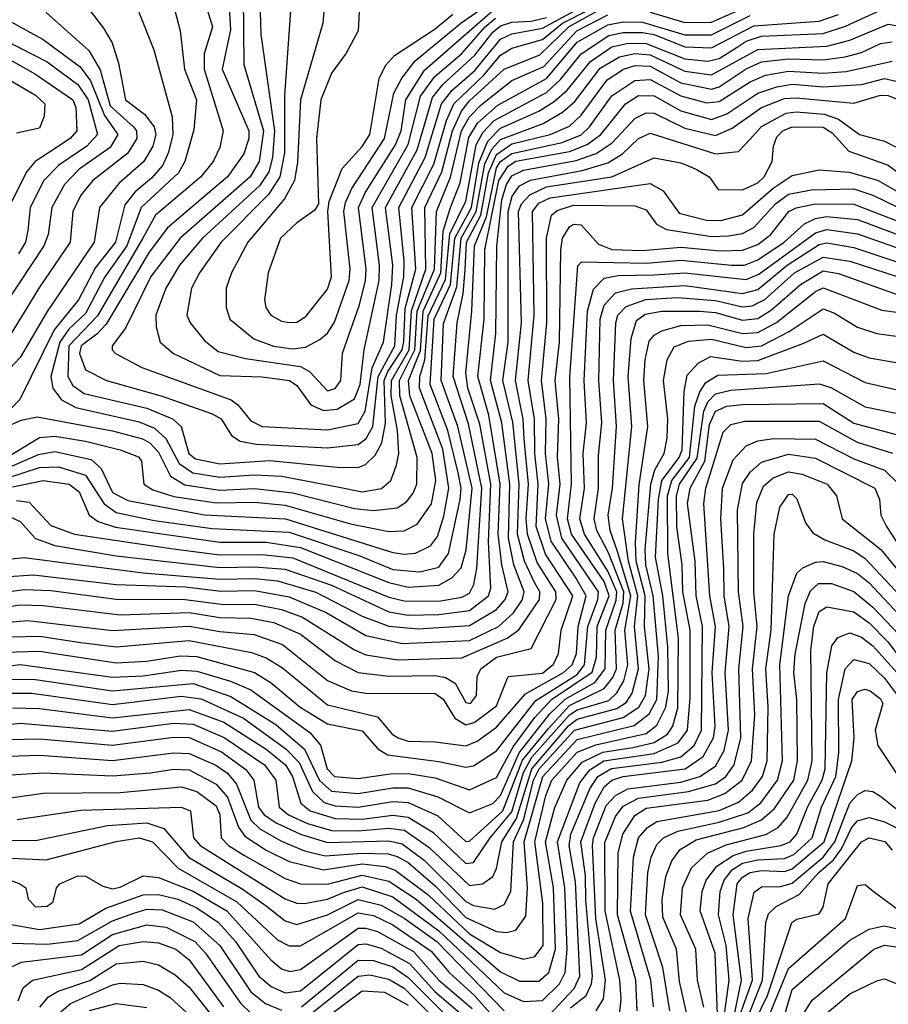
# Model space of a CAD drawing. Extents: x 501367 to 657802, y 482273 to 547541.
# Tile 499 of 656: x 576294 to 578555, y 531112 to 533674. Entities that reach past the tile are written whole.
import ezdxf

# ---------------------------------------------------------------- set-up
doc = ezdxf.new("R2010")
doc.units = 0

msp = doc.modelspace()

# ---------------------------------------------------------------- linework, layer by layer
at = {"layer": '0CON20XD'}
for points in [[(577095.5, 533815), (577082.5, 533665), (577024.3, 533465.7), (577017.1, 533302.9), (577009, 533255), (576982.7, 533207.3), (576887.8, 533095), (576845.2, 533015), (576831, 532975), (576831, 532925), (576840.8, 532895), (576903.1, 532843.1), (576954.1, 532824.1), (577005, 532817.4), (577037.9, 532822.1), (577075, 532841.3), (577095, 532857.8), (577112.9, 532887.1), (577151.7, 532995), (577154.4, 533025), (577137.8, 533175), (577142.1, 533197.9), (577158.6, 533235), (577243.7, 533365), (577267.6, 533482.4), (577288.3, 533521.7), (577323.1, 533566.9), (577442.3, 533665), (577525, 533723.3)], [(577184.2, 533825), (577174.7, 533645), (577143.7, 533586.3), (577105, 533534.6), (577077.6, 533465), (577066, 533365), (577071.9, 533195), (577062, 533178), (577015, 533145.3), (576973, 533105), (576940.5, 533015), (576930.6, 532945), (576934.8, 532924.8), (576947.7, 532905), (576975, 532889), (576995, 532885.6), (577015, 532886.8), (577038.7, 532901.3), (577095, 532972.3), (577105.6, 533004.5), (577095.6, 533175), (577099.6, 533200.4), (577133.5, 533286.5), (577185, 533343.6), (577204.9, 533375), (577229.6, 533520.4), (577245.7, 533554.3), (577269.3, 533580.7), (577375, 533649.9), (577421.5, 533688.5)], [(576448.4, 533735), (576512, 533652), (576534, 533614), (576550.6, 533560.6), (576568.9, 533465), (576618.2, 533428.2), (576643.6, 533395), (576647.9, 533375), (576640.1, 533345), (576616.7, 533305), (576552.1, 533247.9), (576501.7, 533185), (576487.7, 533095), (576365.2, 532914.7), (576295, 532795.2), (576255, 532752.1)], [(576687.6, 533735), (576711.5, 533645), (576722.5, 533545), (576754.1, 533465), (576747.1, 533387.1), (576723.8, 533305), (576707.5, 533275), (576609.6, 533185), (576572.3, 533085), (576515.6, 533005), (576465, 532909.6), (576421.8, 532868.2), (576397.9, 532835), (576375.1, 532745), (576379.7, 532715), (576402.8, 532685), (576440, 532665), (576605, 532627.8), (576645, 532611.3), (576674.2, 532584.2), (576708.8, 532518.8), (576744.7, 532494.7), (576815, 532483.7), (576905, 532489.4), (576976.2, 532486.2), (577125, 532457.1), (577185, 532444.9), (577235.6, 532454.4), (577260.2, 532475), (577274.8, 532515), (577280.4, 532545), (577277.6, 532605), (577260.5, 532695), (577261.6, 532735), (577307.4, 532815), (577313.4, 532916.6), (577350.8, 533025), (577348.1, 533185), (577392.3, 533277.7), (577420.7, 533385), (577443.9, 533436.1), (577465, 533462.7), (577555, 533545.5), (577647.8, 533582.2), (577724.3, 533655.7), (577825, 533711.7)], [(576771.7, 533735), (576795.2, 533655), (576774, 533585), (576773.5, 533545), (576823.8, 533385), (576815, 533341.5), (576797.6, 533305), (576765.2, 533265), (576647.5, 533165), (576615, 533107.4), (576496.4, 532903.6), (576421.2, 532825), (576419.3, 532745), (576432.3, 532722.3), (576461.6, 532701.6), (576625, 532662.8), (576691.4, 532635), (576714, 532615), (576733.9, 532545), (576751.2, 532531.2), (576815, 532518), (576945, 532526.6), (577120.6, 532509.4), (577175, 532508.8), (577193.6, 532516.4), (577219.5, 532540.5), (577236.8, 532573.2), (577246.1, 532623.9), (577242.8, 532735), (577251.7, 532758.3), (577289.2, 532815), (577293.6, 532836.4), (577297.5, 532922.5), (577324.8, 533025), (577314.8, 533185), (577372.2, 533297.8), (577405, 533411.3), (577424.3, 533455), (577501, 533529), (577545, 533581.5), (577575, 533599.5), (577655, 533622), (577707, 533665), (577775, 533699.7)], [(576837.2, 533735), (576842.6, 533647.4), (576820.4, 533545), (576890.4, 533385), (576890.4, 533365), (576876.8, 533325), (576834.8, 533265), (576678.1, 533131.9), (576631.1, 533068.9), (576518.8, 532881.2), (576494.8, 532855.2), (576453.5, 532825), (576449.4, 532805), (576465, 532763.1), (576519.6, 532735), (576665, 532694.2), (576795, 532648.4), (576818.1, 532635), (576845, 532592.3), (576867.5, 532577.5), (576909.5, 532569.5), (577095, 532559.4), (577175, 532568.2), (577195.8, 532584.2), (577213.3, 532615), (577226.8, 532745), (577270.7, 532825), (577274.5, 532905), (577294.1, 533005), (577294.8, 533045.2), (577280.8, 533185), (577349.5, 533315), (577392, 533455), (577419.7, 533490.3), (577478.7, 533541.3), (577545, 533622.8), (577575, 533637.3), (577655, 533652), (577760.9, 533709.1)], [(576875.3, 533735), (576877.5, 533557.5), (576928.6, 533385), (576917.1, 533305), (576894, 533265), (576711.1, 533105), (576635, 533005.7), (576569.1, 532870.9), (576534.2, 532825), (576534.1, 532815), (576543.4, 532805), (576611.5, 532768.5), (576844.3, 532684.3), (576861.8, 532671.8), (576895, 532630), (576925, 532615.5), (577095, 532606.5), (577175, 532622.7), (577193.3, 532655), (577211.7, 532768.3), (577240.4, 532835), (577262.3, 532985), (577264.8, 533035), (577246.1, 533185), (577328.6, 533335), (577368.4, 533471.6), (577395, 533504.9), (577478.4, 533581.6), (577525, 533641.3), (577545, 533657.7), (577575, 533667.3), (577625, 533669.8), (577665, 533679.4)], [(577001.4, 533735), (576983.2, 533476.8), (576982.9, 533327.1), (576971.1, 533265), (576941.4, 533218.6), (576818.6, 533095), (576762, 533015), (576741, 532975), (576728.9, 532905), (576737.3, 532885), (576775, 532839.3), (576810.5, 532810.5), (576881.9, 532791.9), (577025, 532771.6), (577048.3, 532758.3), (577095, 532708.4), (577115, 532714.5), (577130, 532735), (577134.3, 532805.7), (577178.4, 532931.6), (577194, 532995), (577195.3, 533025), (577175.8, 533185), (577194.2, 533225), (577271.8, 533348.2), (577286.6, 533385), (577298.8, 533465), (577347.3, 533542.7), (577525, 533697.7)], [(576168.2, 533725), (576355, 533622.6), (576451.3, 533551.3), (576478.4, 533515), (576514.2, 533424.2), (576549.5, 533375), (576528.9, 533341.1), (576448.5, 533285), (576410, 533245), (576377.7, 533185), (576368.1, 533115), (576356.6, 533085), (576223.8, 532886.2)], [(576918.6, 533725), (576921.3, 533635), (576957.3, 533385), (576952.2, 533315), (576942, 533278), (576918.1, 533241.9), (576769.3, 533105), (576709.7, 533035), (576673.9, 532975), (576648.4, 532905), (576649, 532875), (576659.7, 532835), (576693.9, 532805), (576815, 532748.3), (576925.2, 532744.8), (576996.1, 532735), (577015, 532721.8), (577051.4, 532671.4), (577085, 532656.7), (577119.9, 532660.1), (577165, 532687.7), (577180, 532725), (577190.7, 532815), (577229.8, 532995), (577230.3, 533035), (577211.2, 533185), (577305, 533349.5), (577336.9, 533475), (577374.3, 533525.7), (577445, 533586), (577505.6, 533655), (577532.6, 533677.4)], [(577935, 533693.1), (578025, 533666.1), (578095, 533667.3), (578205, 533715.9)], [(576115, 533691.3), (576365, 533563.8), (576445, 533505.6), (576471.9, 533465), (576496.2, 533375), (576468.7, 533345), (576395.2, 533295), (576356.4, 533255), (576320.6, 533185), (576314.9, 533124.9), (576308.7, 533095), (576290.5, 533065)], [(576234.4, 532495.6), (576342.7, 532542.7), (576385, 532550.6), (576479.6, 532529.6), (576505.7, 532505.7), (576535, 532443.2), (576575, 532423), (576775, 532385.7), (576985.5, 532375.5), (577265, 532287.4), (577295, 532282.8), (577323.9, 532286.1), (577363.1, 532305), (577381.1, 532328.9), (577397.9, 532382.1), (577410.8, 532455), (577395, 532556.2), (577334.8, 532714.8), (577335.1, 532745), (577348.4, 532788.4), (577357.1, 532902.9), (577402, 532998), (577413.1, 533116.9), (577455, 533201.6), (577482.2, 533347.8), (577499.4, 533380.6), (577528.6, 533411.4), (577665, 533484.3), (577702, 533518), (577755.2, 533584.8), (577827.7, 533632.3), (577865, 533640.1), (577915, 533640.3), (577945, 533634.9), (578025, 533603.5), (578095, 533600.4), (578205, 533658), (578375, 533670), (578425, 533687)], [(576362.8, 533692.8), (576473.6, 533593.6), (576503.1, 533543.1), (576529.5, 533449.5), (576590, 533395), (576597.4, 533385), (576598.3, 533365), (576574.2, 533325.8), (576484, 533255), (576452.8, 533217.2), (576432, 533175), (576425.2, 533095), (576345, 532977.6), (576255, 532830)], [(576255, 532612.7), (576297.8, 532632.2), (576339.1, 532640.9), (576535, 532604.1), (576613.3, 532583.3), (576632.4, 532572.4), (576655, 532548.2), (576686, 532486), (576723.5, 532463.5), (576815, 532449.3), (576905, 532453.8), (577005, 532442.7), (577165, 532401.6), (577215, 532396.8), (577276.5, 532403.5), (577300.9, 532419.1), (577318.4, 532441.6), (577327.6, 532465), (577328.2, 532535), (577283.3, 532695), (577282.7, 532735), (577322.4, 532815), (577328.3, 532915), (577373.8, 533025), (577378.6, 533175), (577415.5, 533264.5), (577444.2, 533385), (577465, 533421), (577495, 533452.1), (577574.8, 533515.2), (577658, 533552), (577744.2, 533645), (577825, 533686.6)], [(576265, 532483), (576345, 532508.5), (576395, 532510.8), (576465, 532488.6), (576513.8, 532413.8), (576545, 532391.5), (576645, 532370.5), (576795, 532350), (576995, 532340.5), (577179.2, 532279.2), (577265, 532243.2), (577335, 532237), (577385, 532249.6), (577409.8, 532285), (577440.3, 532425), (577442.8, 532455), (577435.4, 532495), (577408.4, 532605), (577362.5, 532725), (577372.9, 532895), (577415.4, 532984.6), (577426.7, 533105), (577469.6, 533185), (577488.6, 533301.4), (577512.2, 533357.8), (577545, 533391.6), (577645, 533435.6), (577685, 533460.6), (577719.2, 533490.8), (577779.6, 533565), (577835, 533603.3), (577877.5, 533612.5), (577925, 533611.9), (578025, 533572.3), (578085, 533565.9), (578115, 533572.8), (578159, 533601), (578185, 533617.8), (578225, 533630.9), (578385, 533637.5), (578443.4, 533656.6), (578535, 533698.6)], [(576265, 532538.1), (576345, 532586.9), (576385, 532590.1), (576465, 532577.1), (576555.5, 532555), (576603.4, 532536.6), (576610.6, 532525), (576616.6, 532465), (576640.6, 532450.6), (576695, 532433), (576805, 532416.3), (576905, 532418.1), (576985, 532410.4), (577155, 532362.3), (577255, 532342.2), (577295, 532343.8), (577328.4, 532361.6), (577365.5, 532414.5), (577376.6, 532475), (577367.1, 532545), (577309.3, 532695), (577306.1, 532735), (577337, 532813), (577344, 532915), (577390, 533015), (577396.4, 533123.6), (577415.5, 533185.5), (577440.3, 533249.7), (577463, 533367), (577485.7, 533404.3), (577538.8, 533451.2), (577665, 533520.9), (577745, 533615.7), (577825, 533660.8), (577865, 533668.2), (577915, 533667.8), (578025, 533634.6), (578095, 533634.3), (578195, 533684.4)], [(576603.5, 533693.5), (576643.1, 533595), (576690.9, 533420.9), (576692.4, 533375), (576680.9, 533329.1), (576666.2, 533295), (576637.9, 533262.1), (576594.3, 533225.7), (576567.7, 533192.3), (576543.4, 533095), (576491.3, 533028.7), (576446.6, 532945), (576383, 532867), (576294, 532686), (576269.7, 532660.3)], [(576275, 532458.2), (576355, 532474.5), (576422.5, 532465), (576448.1, 532445), (576474.2, 532384.2), (576498.2, 532368.2), (576543.1, 532353.1), (576815, 532314.3), (576935.4, 532314.6), (577025, 532300.8), (577255, 532209.2), (577305, 532197.4), (577385, 532202.6), (577418.5, 532221.5), (577442.7, 532247.3), (577455.7, 532294.3), (577471.6, 532455), (577434.5, 532615), (577390.7, 532735), (577396.9, 532883.1), (577431.7, 532978.3), (577442.9, 533105), (577482.3, 533175), (577505, 533298.6), (577522.7, 533337.3), (577545, 533361.8), (577656.4, 533403.6), (577706.7, 533433.3), (577739.1, 533460.9), (577805, 533547.7), (577855, 533577.2), (577895, 533585.5), (577935, 533582.5), (578025, 533540), (578095, 533530.6), (578215, 533595.9), (578394.9, 533605.1), (578455, 533620.7), (578555, 533662.3), (578585, 533656.8)], [(576285, 532423), (576318.1, 532418.1), (576375, 532357.6), (576436.2, 532335), (576692.9, 532297.1), (576815, 532281.1), (576925, 532282.4), (577005, 532273.2), (577255, 532171.4), (577295, 532161.5), (577385, 532161.1), (577445, 532171.6), (577465, 532182), (577476, 532204), (577483.9, 532246.1), (577496.5, 532455), (577462, 532622), (577422.5, 532745), (577432.9, 532885), (577448.3, 532961.7), (577453, 533023), (577457, 533095), (577494.6, 533165.4), (577514.5, 533275.5), (577535, 533322.8), (577575, 533350.9), (577674.8, 533375.2), (577725, 533396.9), (577755, 533425.1), (577822.9, 533517.1), (577865.2, 533545), (577895.8, 533554.2), (577935, 533552.9), (578015, 533509.9), (578095, 533493.3), (578115, 533499.2), (578185, 533546), (578225, 533563.8), (578295, 533571.6), (578385, 533569.5), (578442.5, 533577.5), (578485, 533588.7), (578535, 533611.5), (578565, 533616.3)], [(576256.5, 533576.5), (576335, 533532.2), (576431.7, 533465), (576439.9, 533445), (576442.7, 533385), (576424.8, 533365), (576371.1, 533328.9), (576334.3, 533305), (576311.8, 533278.2), (576265.7, 533185)], [(576185, 533565.3), (576335, 533477.4), (576358.9, 533455), (576357.6, 533422.4), (576345, 533391.5), (576285, 533378.4)], [(576265, 532382.3), (576295, 532368.3), (576335, 532324.1), (576385, 532305.3), (576545, 532278.5), (576815, 532248.8), (576905, 532250.5), (576985, 532243.8), (577105, 532202.1), (577255, 532133.4), (577305, 532124.7), (577385, 532125.8), (577465, 532136.3), (577514.3, 532175), (577520.2, 532195), (577514.5, 532315.5), (577520.2, 532465), (577491.6, 532621.6), (577460.5, 532715), (577454.8, 532755), (577470.9, 532915), (577477.7, 533085), (577509.1, 533160.9), (577535, 533288.4), (577545.1, 533305), (577575, 533326), (577705.5, 533354.5), (577755, 533374.2), (577777.2, 533395), (577835, 533475.4), (577895, 533515.7), (577935, 533518), (578015, 533475.3), (578082.1, 533457.9), (578115, 533461.1), (578195, 533512.3), (578235, 533529.4), (578295, 533540), (578385, 533534.9), (578445, 533538.6), (578565, 533566.1)], [(576265, 532270), (576305, 532274.5), (576425, 532258.8), (576615, 532234.7), (576815, 532218), (576905, 532219.5), (576965, 532213.6), (577064.5, 532184.5), (577185, 532121.4), (577255, 532095.7), (577331.4, 532088.6), (577465, 532097.5), (577535, 532139.3), (577557.9, 532165), (577565.1, 532185), (577548.6, 532255), (577539.4, 532335), (577544.9, 532465), (577514.9, 532645), (577486.7, 532745), (577502.5, 532895), (577504.9, 533075.1), (577541, 533255), (577565, 533292.9), (577585, 533305.4), (577725, 533331), (577770.7, 533349.3), (577806.6, 533375), (577871.2, 533455), (577905, 533476.4), (577945, 533475.7), (578015, 533436.9), (578095, 533414.3), (578135, 533428.9), (578215, 533482.9), (578265, 533499.4), (578305, 533506.1), (578385, 533499), (578484.8, 533505.3), (578545, 533521.1), (578582.4, 533512.4)], [(576265, 532225.3), (576329.6, 532229.6), (576545, 532204.5), (576725, 532197.9), (576817, 532187), (576905, 532188.4), (576995, 532171.7), (577091.2, 532131.2), (577195, 532071.5), (577290.4, 532050.4), (577465, 532058.9), (577540.2, 532095), (577579.3, 532130.7), (577602.9, 532165), (577606.7, 532185), (577580.1, 532255), (577566, 532325), (577569.8, 532465), (577548.7, 532625), (577519.2, 532735), (577533.1, 532856.9), (577535.5, 533084.5), (577549.1, 533205), (577560.8, 533245), (577575, 533267.7), (577605, 533282.2), (577742.8, 533307.2), (577794, 533326), (577836.4, 533353.6), (577895, 533417), (577925, 533431.2), (577945, 533430.4), (578025, 533391.5), (578105, 533372.1), (578148.4, 533391.6), (578225, 533445.1), (578285, 533468.4), (578315, 533470.9), (578465, 533457), (578535, 533477.3), (578555, 533476.7), (578575, 533468)], [(576255, 532184.5), (576305, 532191.2), (576375, 532188.4), (576545, 532165.9), (576724.6, 532165.4), (576825, 532152.6), (576905, 532153.4), (576975, 532139), (577029.5, 532119.5), (577165, 532034.3), (577195, 532021.4), (577278.3, 532008.3), (577445, 532013.7), (577562.6, 532065), (577593.4, 532086.6), (577646.7, 532165), (577648.2, 532185), (577635, 532207.7), (577607.8, 532265), (577590, 532335), (577594.1, 532465), (577577.1, 532627), (577551.6, 532735), (577565.6, 532835), (577565.4, 533175), (577575.9, 533215), (577595, 533241.8), (577623.4, 533256.6), (577758.2, 533281.8), (577825, 533301.2), (577862.9, 533325), (577905, 533364.5), (577935, 533378.4), (578105, 533325.1), (578165, 533330.8), (578195, 533363.3), (578225, 533396.3), (578289.2, 533430.8), (578315, 533434.3), (578388, 533428), (578424.9, 533414.9), (578480.4, 533375), (578545, 533357.5), (578573.3, 533343.3)], [(576255, 532144.9), (576295, 532151.3), (576355, 532149.7), (576554.9, 532125.1), (576685, 532129.9), (576735, 532131.1), (576815, 532118.6), (576895, 532117), (576955.4, 532105), (577025, 532075.4), (577115.8, 532005.8), (577175, 531975.4), (577255, 531965.8), (577375, 531967.8), (577402.5, 531962.5), (577427.5, 531947.5), (577455, 531897.6), (577467.7, 531895), (577482.7, 531915), (577484.8, 531965), (577494.1, 531985), (577535, 532015.5), (577625, 532037.8), (577690.5, 532165), (577689.7, 532185), (577641.2, 532261.2), (577615.4, 532335), (577612.1, 532375), (577618.1, 532465), (577606.7, 532583.3), (577604.8, 532634.8), (577584.8, 532735), (577599.7, 532885), (577592.2, 533175), (577599.8, 533195), (577621.7, 533218.3), (577665, 533239), (577834.9, 533265.1), (577945, 533314.5), (578015, 533301), (578054.6, 533285), (578088.8, 533265), (578111.9, 533231.9), (578175, 533231.2), (578215, 533249.7), (578231.8, 533265), (578252.9, 533305), (578256.2, 533345), (578265, 533369.1), (578280.2, 533385), (578305, 533395.3), (578385, 533394.5), (578409, 533379), (578452, 533332), (578511.3, 533311.3), (578555, 533294.9), (578649, 533225)], [(576265, 532106.6), (576315, 532110.4), (576535, 532084.3), (576735, 532096), (576815, 532081.5), (576904.1, 532074.1), (576978, 532048), (577095, 531954.8), (577157.9, 531927.9), (577195, 531921.4), (577375, 531920.8), (577395.8, 531905.8), (577426.5, 531856.5), (577455, 531838.9), (577476.5, 531845), (577535, 531888.2), (577565.2, 531964.8), (577655, 531973.3), (577683, 531997), (577696.2, 532025), (577703.6, 532085), (577734.1, 532175), (577662.9, 532282.9), (577638.1, 532355), (577643.6, 532465), (577634.8, 532545), (577634, 532634), (577617.8, 532735), (577633.3, 532905), (577628.6, 533175), (577645, 533196.2), (577675, 533210.4), (577935, 533247.6), (577968.7, 533228.7), (578010.8, 533170.8), (578081.7, 533151.8), (578118.8, 533151.2), (578175, 533166.4), (578255, 533235.3), (578305, 533268.8), (578375, 533282.8), (578453.2, 533276.8), (578526.6, 533256.6), (578651.5, 533185)], [(576271.7, 532068.3), (576345, 532069.4), (576453.2, 532053.2), (576545, 532041.7), (576735, 532058.9), (576897.5, 532027.5), (576935, 532013.5), (576977.8, 531987.8), (577095, 531891.3), (577225, 531860), (577263.1, 531815), (577278.7, 531805), (577305, 531796.8), (577375, 531795.2), (577455, 531784.6), (577485, 531796.8), (577535, 531833.2), (577610.2, 531919.8), (577709.4, 531975), (577731.6, 531995), (577743.2, 532025), (577747.6, 532095), (577768.3, 532175), (577741.6, 532221.6), (577677.3, 532317.3), (577662.8, 532375), (577671, 532465), (577662.6, 532545), (577664.1, 532635), (577652.2, 532735), (577666.3, 532885), (577664.9, 533105.1), (577678.3, 533165), (577692.7, 533177.3), (577735, 533191.5), (577895, 533189.8), (577925, 533179.2), (577951.7, 533141.7), (577977.5, 533127.5), (578095, 533109.5), (578138.6, 533111.4), (578175, 533117.4), (578205, 533132.7), (578261.6, 533195), (578295, 533219.9), (578355, 533231.1)], [(578355, 533231.1), (578465, 533233.7), (578515, 533217.4), (578645, 533154.3)], [(576255, 532027.9), (576345, 532030.7), (576545, 532000.7), (576625, 532005.1), (576711.2, 532018.8), (576755, 532016.5), (576905, 531974.9), (576948.2, 531948.2), (577024.1, 531885), (577095, 531841.4), (577185, 531823.4), (577226.4, 531776.4), (577250.9, 531760.9), (577385, 531744), (577455, 531728.6), (577475, 531732.2), (577535, 531771), (577637.5, 531902.5), (577745, 531970.3), (577763.9, 531995), (577772.5, 532095), (577798.6, 532165), (577800.1, 532185), (577704.9, 532325), (577691.3, 532385), (577700.5, 532465), (577694.1, 532535.9), (577697.6, 532635), (577688, 532735), (577698.9, 532835), (577702.6, 533075), (577706.8, 533105), (577725.4, 533134.6), (577735, 533141.8), (577755, 533140.3), (577800.1, 533090.1), (577835, 533076.3), (577915, 533072.9), (578015, 533081.9), (578117.5, 533072.5), (578175, 533074.5), (578215, 533088.9), (578248.9, 533115), (578296.4, 533175), (578315.3, 533184.7), (578365.7, 533194.3), (578465, 533194.1), (578595, 533143.1)], [(576255, 531991.2), (576295, 531996), (576535, 531962.9), (576615, 531966.6), (576715, 531981.3), (576755, 531978.4), (576842.9, 531952.9), (576895, 531930.2), (577049.1, 531819.1), (577076.5, 531786.5), (577093.9, 531725), (577113.2, 531705), (577175, 531699.2), (577258, 531712), (577305, 531712.6), (577375, 531700.9), (577465, 531669.9), (577535, 531702.2), (577578.1, 531781.9), (577635, 531857.9), (577678.5, 531905), (577783.6, 531976.4), (577794.9, 532015), (577796.9, 532095), (577828.3, 532175), (577815, 532211.7), (577730.4, 532335), (577720.1, 532375), (577730.5, 532465), (577725.5, 532744.5), (577747, 533033), (577756.1, 533043.9), (577925, 533040.5), (578015, 533048), (578146.7, 533035), (578180.5, 533035), (578215, 533048.9), (578284, 533095), (578337, 533143), (578365, 533156.8), (578395, 533161.5), (578475, 533153.8), (578665, 533082.6)], [(576265, 531957.6), (576335, 531956.9), (576535, 531927.2), (576745, 531946.4), (576843.2, 531913.2), (576960.3, 531840.3), (577035, 531776), (577074, 531694), (577105, 531666.4), (577175, 531660.7), (577265, 531675.4), (577305, 531674.9), (577382.1, 531652.1), (577465, 531610), (577525.7, 531634.3), (577545, 531655.2), (577593.6, 531766.4), (577673.1, 531866.9), (577713.9, 531906.1), (577790.6, 531949.4), (577817.9, 531985), (577819.5, 532085), (577846.6, 532163.4), (577847.9, 532185), (577825, 532239.2), (577764.4, 532335), (577751.9, 532375), (577764.4, 532455), (577760.7, 532545), (577769.3, 532625), (577763.2, 532735), (577771.6, 532915), (577787.7, 532972.3), (577815, 533001.2), (577851.7, 533008.3), (577945, 533009.8), (578025, 533015.4), (578185, 532997.5), (578218.3, 533011.7), (578365, 533119.2), (578395, 533127.6), (578475, 533116.4), (578665, 533049.6)], [(576265, 531921.1), (576325, 531921.2), (576535, 531892.3), (576714, 531914), (576766.4, 531906.4), (576876.3, 531856.3), (576986.9, 531776.9), (577021.1, 531741.1), (577055.9, 531665.9), (577086.7, 531636.7), (577115, 531627.9), (577175, 531624.8), (577265, 531639.5), (577305, 531636.8), (577382.3, 531602.3), (577455, 531535.8), (577465, 531536.5), (577551.6, 531615), (577602.5, 531747.5), (577670.7, 531829.3), (577725, 531889.8), (577815, 531933.7), (577837.9, 531962), (577847.3, 531985), (577844.1, 532085), (577864.3, 532155.7), (577866.5, 532185), (577826.8, 532286.8), (577795.8, 532345), (577789.1, 532375), (577800.7, 532455), (577800.4, 532539.6), (577809.3, 532625), (577801.3, 532735), (577804.9, 532895), (577815, 532931), (577845, 532963.2), (577886.2, 532973.8), (578025, 532982.6), (578175, 532961.3), (578215, 532971.7), (578291.4, 533035), (578375, 533089.2), (578395, 533093.1), (578465, 533081.2), (578655, 533018.1)], [(576275, 531883.6), (576345, 531881.3), (576535, 531857.4), (576735, 531879.3), (576825, 531845.8), (576935.4, 531775.4), (576986, 531735), (577004.3, 531705), (577025.3, 531635.3), (577050, 531615), (577115, 531595.2), (577185, 531594), (577265, 531604.3), (577305, 531599), (577369.5, 531559.5), (577455, 531478), (577475, 531480.7), (577518.8, 531545), (577575, 531612.4), (577604.9, 531715), (577627.3, 531755), (577725.3, 531864.7), (577745, 531877.7), (577827.6, 531902.4), (577848, 531922), (577866.4, 531953.6), (577876.6, 531995), (577869.1, 532085), (577884.5, 532175), (577850.3, 532290.3), (577831.2, 532345), (577825.7, 532385), (577837.3, 532455), (577847.6, 532615), (577839.5, 532735), (577845.6, 532885), (577850.5, 532905), (577872.3, 532927.7), (577924, 532946), (578005, 532951), (578105, 532943.4), (578175, 532927), (578200.7, 532929.3), (578233.9, 532946.1), (578311.1, 533015), (578385, 533056.3), (578455.1, 533045.1), (578645, 532983.6)], [(576255, 531839.4), (576295, 531843.7), (576535, 531822.5), (576695, 531843.3), (576745, 531841.2), (576826.2, 531806.2), (576931, 531735), (576960.3, 531695), (576969.5, 531625), (576993.4, 531605), (577042.6, 531582.6), (577105, 531564.4), (577175, 531563.2), (577255, 531570.6), (577295.1, 531565.1), (577360.1, 531520.1), (577465, 531420.8), (577498.2, 531425), (577525.4, 531444.6), (577534.9, 531465.1), (577548.7, 531535), (577587, 531595), (577626.9, 531725), (577723, 531837), (577745, 531853.7), (577848.5, 531881.5), (577872.7, 531897.3), (577888.4, 531921.6), (577904.5, 531985), (577894.6, 532094.6), (577902.5, 532175), (577878.3, 532265), (577862.7, 532375), (577887.3, 532615), (577877.5, 532745), (577885.6, 532844.4), (577899.1, 532890.9), (577922, 532908), (577965, 532915.8), (578063.3, 532915), (578105, 532912.2), (578175, 532892.3), (578215, 532896.4), (578251, 532919), (578326.4, 532985), (578385, 533020.6), (578425, 533013.1), (578575, 532959.3)], [(576265, 531800.9), (576345, 531802.8), (576535, 531785.8), (576695, 531806.7), (576735, 531805.7), (576819.2, 531769.2), (576882.7, 531722.7), (576902.8, 531695), (576915, 531624.8), (576930.3, 531605), (576963.3, 531583.3), (577024.3, 531554.3), (577095, 531533), (577255, 531537.3), (577289.4, 531529.4), (577347, 531487), (577455, 531379.3), (577475, 531369.3), (577530.5, 531359.5), (577555, 531371.2), (577571.9, 531405), (577578.8, 531535), (577606, 531594), (577631.6, 531695), (577646.4, 531725), (577737.8, 531825), (577865, 531858.1), (577905.9, 531885), (577922.8, 531915), (577932.2, 531985), (577920.5, 532095), (577921.9, 532175), (577898.9, 532265), (577896.4, 532313.6), (577906.3, 532463.7), (577929.1, 532615), (577918.5, 532735), (577921.6, 532788.4), (577932.4, 532837.6), (577945, 532853.2), (577965.8, 532864.2), (578015, 532877.7), (578085, 532879.7), (578175, 532857.4), (578215, 532859.9), (578264.2, 532885.8), (578365, 532966.9), (578385, 532975.9), (578537.9, 532917.9), (578652.6, 532902.6)], [(576265, 531757.7), (576345, 531759.8), (576535, 531746.5), (576695, 531766.1), (576735, 531764.9), (576804.2, 531734.2), (576835, 531713.3), (576857.8, 531685), (576895, 531590.6), (576918.5, 531568.5), (576975, 531536.2), (577035, 531511.6), (577088.6, 531498.6), (577185.4, 531505.4), (577253.2, 531503.2), (577276.6, 531496.6), (577305, 531480.5), (577375, 531420.2), (577455, 531337.9), (577535, 531301.6), (577561.2, 531298.8), (577585, 531304.8), (577611.1, 531341.1), (577615.6, 531415), (577607, 531535), (577655.2, 531705), (577745, 531801), (577893, 531837), (577932.3, 531867.7), (577952.4, 531905), (577956.7, 532016.7), (577943.1, 532175), (577923.8, 532255), (577922, 532295), (577936.4, 532465), (577947.5, 532502.5), (577971.3, 532545), (577979.2, 532585), (577980.8, 532635), (577969.4, 532735), (577979.2, 532789.2), (577997.2, 532822.8), (578035, 532837.4), (578095, 532842.7), (578185, 532820.8), (578225, 532825.1), (578297.3, 532862.7), (578385, 532921.4), (578415, 532910.4), (578475, 532873.8), (578525, 532857.2), (578575, 532850.6)], [(576255, 531707.7), (576355, 531713.9), (576535, 531706.5), (576634.6, 531714.6), (576695, 531723.3), (576735, 531721.8), (576804.9, 531684.9), (576835, 531650.8), (576863.2, 531573.2), (576879.4, 531549.4), (576935, 531512.6), (576995, 531483.1), (577085, 531462.1), (577185, 531477.1), (577245, 531470.1), (577271.2, 531461.2), (577357, 531397), (577465, 531295.6), (577545, 531246.7), (577605, 531229.4), (577635, 531236.7), (577656.6, 531265), (577655.6, 531375), (577634.7, 531535), (577663.8, 531655), (577679, 531695), (577745, 531767.9), (577793.3, 531786.7), (577925, 531816.5), (577952.1, 531837.9), (577976.2, 531885), (577982.4, 531927.6), (577981.4, 532041.4), (577967.9, 532175), (577949.1, 532275), (577956.5, 532425), (577965.3, 532475), (578010.1, 532535), (578018.4, 532555), (578023.4, 532706.6), (578031.5, 532748.5), (578059.6, 532780.4), (578092.3, 532797.7), (578175, 532785.3), (578215, 532786.9), (578335, 532832.1), (578385, 532855.2), (578465, 532809), (578505, 532794.1), (578575, 532781.5)], [(576195, 531638.3), (576355, 531661.2), (576555, 531663.4), (576715, 531677.6), (576755, 531665.6), (576805, 531627.9), (576814.8, 531605), (576818.3, 531545), (576837.5, 531525), (576878.8, 531498.8), (576985, 531439.6), (577025, 531425.6), (577095, 531424.3), (577185, 531448.1), (577255, 531432.2), (577325.8, 531385.8), (577545, 531196.1), (577595, 531172.2), (577645, 531171.7), (577671.3, 531195), (577688.6, 531255), (577683.2, 531415), (577662.9, 531535), (577686.4, 531623.6), (577717.7, 531695), (577757.9, 531742.1), (577812.2, 531767.8), (577890.2, 531779.8), (577945, 531793.4), (577979.9, 531815), (577994.2, 531835.8), (578006.9, 531883.1), (578009.1, 532065), (577981.1, 532285), (577980.3, 532435), (577991.6, 532475), (578037, 532535), (578051.6, 532668.4), (578064.4, 532705.6), (578080.2, 532729.8), (578111.3, 532748.7), (578236.8, 532753.2), (578385, 532786.2), (578495, 532730.2), (578661.7, 532691.7)], [(576286.9, 531593.1), (576453, 531617), (576714, 531625), (576738.1, 531615), (576746.2, 531545), (576763.7, 531525), (576985, 531386.5), (577015, 531374.9), (577035, 531374.6), (577095, 531385.5), (577136.9, 531403.1), (577185, 531417.7), (577265, 531391.1), (577385, 531303.1), (577555, 531142.1), (577605, 531119.3), (577655, 531122), (577699.4, 531165), (577713.6, 531195), (577718.7, 531255), (577713.1, 531415), (577693.5, 531535), (577751.6, 531688.4), (577778, 531722), (577814.5, 531745.5), (577945.3, 531764.7), (578008.1, 531791.9), (578032.3, 531825), (578038.9, 531908.9), (578039.2, 532085), (578019.8, 532185), (578018, 532255), (578004.3, 532354.3), (578003.9, 532435), (578011.7, 532465), (578057.5, 532532.5), (578074.3, 532655), (578085, 532679.5), (578105, 532700.4), (578145, 532709.9), (578375, 532726.2), (578405, 532716.5), (578495, 532666.7), (578575, 532649.9)], [(577645, 531055.3), (577737.1, 531152.9), (577751.9, 531185), (577740.9, 531430.9), (577724.2, 531525), (577728.3, 531555), (577777.8, 531672.2), (577799, 531705), (577834.3, 531725.7), (577903.8, 531733.8), (577965, 531741.6), (578015, 531755.8), (578049.5, 531785), (578068.3, 531825), (578071.4, 532095), (578054.6, 532175), (578052.1, 532265), (578032, 532415), (578039.5, 532455), (578077, 532525), (578089.5, 532620.5), (578105, 532655.1), (578135, 532668), (578175, 532672.9), (578385, 532675.1), (578465, 532624.4), (578575, 532594.6)], [(577727.7, 531102.3), (577768, 531135), (577782.4, 531165), (577785.1, 531185.1), (577767.2, 531382.8), (577766.3, 531446.3), (577754.3, 531535), (577792, 531635), (577815, 531677.6), (577835, 531694.9), (577865, 531704.6), (578025.7, 531724.3), (578073.1, 531756.9), (578100.3, 531805), (578103.9, 531835), (578096.3, 531975), (578105.1, 532094.9), (578090.4, 532175), (578074.9, 532415), (578079.9, 532455), (578125, 532600.4), (578145, 532620.8), (578181.2, 532628.8), (578375, 532628.8), (578474.3, 532574.3), (578566.1, 532546.1)], [(577794.7, 531095.3), (577813.9, 531126.1), (577818.3, 531175), (577793.4, 531335), (577785.2, 531525), (577787.6, 531545), (577820.7, 531629.3), (577844.5, 531655.5), (577877.3, 531672.7), (578015, 531689.5), (578064.4, 531705), (578105, 531731.5), (578127.5, 531772.5), (578138.9, 531825), (578130, 531975), (578141.1, 532095), (578127.8, 532175), (578126.6, 532245), (578119.1, 532375), (578123.2, 532455), (578151.3, 532528.7), (578185.3, 532564.7), (578215, 532577.7), (578256, 532584), (578365, 532582), (578465, 532531.5), (578545, 532501.4), (578582.3, 532465)], [(577854.4, 531075), (577859.7, 531125), (577856.3, 531175), (577818.2, 531355), (577817.4, 531532.6), (577845, 531600.6), (577865, 531627.1), (577905, 531648.4), (578034.7, 531665.3), (578104.8, 531685.2), (578131.9, 531705), (578153.4, 531735), (578171.1, 531805), (578166, 531985), (578177.5, 532095), (578164.9, 532185.1), (578162.3, 532397.7), (578175, 532467.4), (578195, 532496.8), (578225, 532522.6), (578295, 532542.9), (578365, 532532.6), (578519.5, 532455), (578532, 532425), (578535.6, 532385), (578550, 532355), (578615.6, 532255)], [(577901.3, 531095), (577897.5, 531175), (577850.2, 531345), (577851.8, 531505), (577864, 531555), (577895, 531602.8), (577925, 531622.5), (578085, 531643), (578129.6, 531660.4), (578174.4, 531695), (578199.1, 531745), (578207.2, 531865), (578201.5, 531985), (578214, 532095), (578205.3, 532185), (578204.5, 532335.5), (578212.7, 532417.3), (578229.7, 532460.3), (578255, 532481.8), (578295, 532497.4), (578330.9, 532490.9), (578395.8, 532465), (578420, 532435), (578434.7, 532375), (578535.1, 532295.1), (578691.3, 532105)], [(577943.5, 531105), (577936.4, 531175), (577884.1, 531354.1), (577891.4, 531495), (577904.9, 531545), (577928, 531572), (577952.8, 531587.2), (578115, 531616.1), (578165, 531637.9), (578201.3, 531668.7), (578227.7, 531705), (578239.5, 531745), (578242.5, 531885), (578236.3, 531985), (578249.6, 532085), (578258.2, 532335), (578272.4, 532405), (578295, 532438.8), (578305, 532439.1), (578317.1, 532427.1), (578339.8, 532365), (578358.6, 532338.6), (578390, 532320.1), (578465, 532291.6), (578495, 532272.1), (578651.3, 532105)], [(577986.4, 531095), (577967.7, 531207.7), (577922.5, 531345), (577929, 531455), (577937.2, 531495), (577952.1, 531527.9), (577969.8, 531545), (578007.2, 531562.8), (578115, 531585.5), (578189.7, 531610.3), (578223.5, 531636.5), (578266.7, 531695), (578279.5, 531745), (578272.2, 531995), (578295.1, 532174.9), (578316.5, 532233.5), (578332.1, 532247.9), (578365, 532262.3), (578385, 532263.8), (578435, 532251.3), (578475, 532233), (578505, 532208.6), (578608.4, 532098.4)], [(578033.3, 531075), (578011, 531171), (578003.3, 531255), (577968.2, 531338.2), (577966.5, 531385), (577975.9, 531444.1), (577991.7, 531485), (578013.3, 531515), (578055, 531540), (578178.5, 531571.5), (578225, 531591.6), (578258.5, 531621.5), (578308.9, 531695), (578318.4, 531745), (578316.9, 531905), (578309.4, 531975), (578312.6, 532022.6), (578338.1, 532155), (578352.7, 532187.3), (578373.4, 532206.6), (578407, 532207), (578465, 532186.2), (578515, 532145.1), (578583.4, 532073.4)], [(578074.7, 531104.7), (578058.6, 531175), (578054.1, 531255), (578013.7, 531345), (578019.5, 531415), (578042.7, 531467.3), (578084.4, 531505), (578133.2, 531526.8), (578236.2, 531553.8), (578267.9, 531572.1), (578291.6, 531598.4), (578345.8, 531695), (578356.4, 531745), (578353.4, 532033.4), (578361.2, 532095), (578375, 532133.8), (578395, 532146.4), (578465, 532132.8), (578505, 532104.1), (578555, 532054.4), (578592.8, 532002.8)], [(578110, 531085), (578104.1, 531245), (578064.9, 531355), (578070.3, 531405), (578081.2, 531435), (578108.6, 531471.4), (578151.3, 531498.7), (578185, 531510.7), (578275, 531524.7), (578299.7, 531535), (578316.5, 531555), (578344.5, 531624.5), (578382.7, 531695), (578390.2, 531725), (578395.3, 531974.7), (578408.1, 532045), (578423.4, 532066.6), (578455, 532078.7), (578485, 532067), (578515, 532044.9), (578577.1, 531975)], [(578114.9, 530985), (578140.7, 531175), (578132.7, 531265), (578112.8, 531345), (578117.1, 531405), (578127.3, 531435), (578148.3, 531461.7), (578175, 531479.1), (578215, 531488.2), (578285, 531491), (578308.7, 531501.3), (578356.7, 531545), (578381.2, 531625), (578418.5, 531705), (578425.9, 531765.9), (578425.6, 531905), (578442.6, 531985), (578465, 532009.3), (578505, 531998.5), (578545, 531960.3), (578579, 531915)], [(578134, 530985), (578172.7, 531175), (578151.5, 531345), (578161.6, 531425), (578175, 531442.8), (578195.3, 531455), (578225, 531460.2), (578285, 531457.2), (578305, 531464), (578388.3, 531535), (578460, 531745), (578466.3, 531805), (578460.7, 531905), (578475, 531926.2), (578495, 531932), (578507.6, 531927.6), (578535, 531906.4), (578540.7, 531895), (578520.7, 531825), (578527.4, 531785), (578621.6, 531645)], [(578169.7, 531085), (578201.4, 531175), (578189.8, 531335), (578205.9, 531404.1), (578225, 531417.7), (578275, 531418.8), (578305, 531427.2), (578385, 531495.1), (578416.1, 531535), (578455, 531635.6), (578475, 531657.6), (578495, 531668.3), (578515, 531665.7), (578535, 531653.2), (578617.3, 531587.3)], [(576175, 531539.5), (576335, 531538.4), (576522.5, 531577.5), (576625, 531584.3), (576668.9, 531568.9), (576733.3, 531495), (576872.6, 531412.6), (576935, 531368.3), (576985, 531329.2), (577015, 531319.9), (577095, 531345.1), (577175, 531384.6), (577235, 531369.8), (577295, 531336), (577380, 531275), (577555, 531095.1)], [(578181.8, 531058.2), (578227.7, 531175), (578236, 531325), (578242.8, 531347.2), (578263.3, 531366.7), (578322.8, 531397.2), (578374.3, 531455), (578412.4, 531487.6), (578433.5, 531516.5), (578458.8, 531571.2), (578475, 531589.4), (578505, 531598.3), (578545, 531586.4), (578585, 531566.9)], [(576165, 531497.1), (576362.5, 531487.5), (576545, 531535.8), (576605, 531545.3), (576639, 531535), (576706.4, 531466.4), (576858.7, 531378.7), (576965, 531279.5), (576995, 531263.6), (577025, 531264.3), (577175, 531349.9), (577215, 531342.7), (577265, 531318.5), (577365, 531250.5), (577411.5, 531195), (577478.1, 531135), (577570.2, 531030.2)], [(578206.9, 531065), (578240.6, 531135), (578304.2, 531325), (578316.6, 531333.4), (578375, 531347.5), (578385.2, 531364.8), (578398.5, 531425), (578485, 531534.4), (578505, 531545.1), (578545.8, 531535.8), (578565, 531513.3)], [(576222.6, 531452.6), (576294.3, 531425), (576309.4, 531415), (576315.6, 531385.6), (576335, 531365.6), (576365, 531366.9), (576381.1, 531378.9), (576389.5, 531415), (576398.5, 531425), (576445, 531446.1), (576465, 531445.2), (576509.7, 531419.7), (576535, 531412.7), (576555, 531416.7), (576615, 531446.3), (576655, 531441.8), (576745, 531406.4), (576832.8, 531355), (576947.7, 531227.7), (576975, 531204.1), (576997, 531197), (577025, 531202.1), (577175, 531309.9), (577195, 531310.4), (577225, 531301), (577319.1, 531249.1), (577385, 531175.1), (577471.3, 531101.4)], [(578233.3, 531055), (578294.8, 531205.2), (578443.4, 531335), (578475, 531420.6), (578495, 531423.5), (578515.9, 531405.9), (578585, 531354.8)], [(576252.6, 531322.6), (576345, 531306.2), (576448.4, 531321.6), (576517.7, 531362.3), (576615, 531396.8), (576655, 531398), (576705, 531385.3), (576755, 531363.1), (576811.2, 531325), (576855.6, 531275), (576916.5, 531185), (576948.2, 531158.2), (576985, 531141.6), (577025, 531146.9), (577175, 531267.8), (577195, 531269.4), (577235, 531258.3), (577308.1, 531218.1), (577375, 531144.4), (577457.1, 531075)], [(576207.1, 531272.9), (576365, 531268), (576445, 531278), (576535, 531328.7), (576590.6, 531349.4), (576625, 531359.5), (576665, 531358.1), (576745, 531326.5), (576814.9, 531265), (576895, 531144), (576934, 531114), (576975, 531096.7)], [(576255, 531201.3), (576298.2, 531221.8), (576455, 531240.9), (576535, 531293.4), (576625, 531318.3), (576675, 531312.4), (576750, 531275), (576777.8, 531245), (576868.3, 531115), (576895, 531088.5)], [(578255.8, 530985), (578305, 531150.7), (578455, 531278.7), (578505, 531307.8), (578544.1, 531315.9), (578575, 531309.1)], [(576289.3, 531120.7), (576303, 531155), (576327.2, 531175), (576455, 531202.5), (576552.7, 531265), (576615, 531275.7), (576655, 531272), (576700, 531255), (576735, 531227.6), (576824.6, 531105)], [(578322.1, 531067.9), (578357, 531123), (578517.1, 531255), (578545, 531265.7), (578575, 531261.2)], [(576345.9, 531104.1), (576368.7, 531131.3), (576394.2, 531145.8), (576476.5, 531173.5), (576545, 531216.8), (576615, 531224.5), (576655, 531214.5), (576698.3, 531188.3), (576735, 531156.3), (576815.3, 531055.3)], [(577027.7, 531105), (577175, 531226.9), (577215, 531226.2), (577265, 531209.3), (577305, 531181.7), (577475, 531011.5)], [(576388.3, 531081.7), (576425.8, 531114.2), (576535, 531162.3), (576555, 531166.8), (576615, 531163.1), (576655, 531149), (576685, 531130), (576825, 531001.2)], [(577025, 531065.1), (577175, 531184.7), (577205, 531188.7), (577255, 531177.3), (577295, 531153.5), (577429.1, 531019.1)], [(578385, 531081.2), (578455, 531138.9), (578525, 531173.2), (578545, 531178), (578575, 531165.7)], [(577055, 531049.8), (577185, 531147.3), (577243.8, 531143.8), (577305, 531109.6)], [(576475, 531096.2), (576545, 531113.9), (576625, 531103.2)]]:
    msp.add_lwpolyline(points, dxfattribs=at)

doc.saveas('drawing.dxf')
